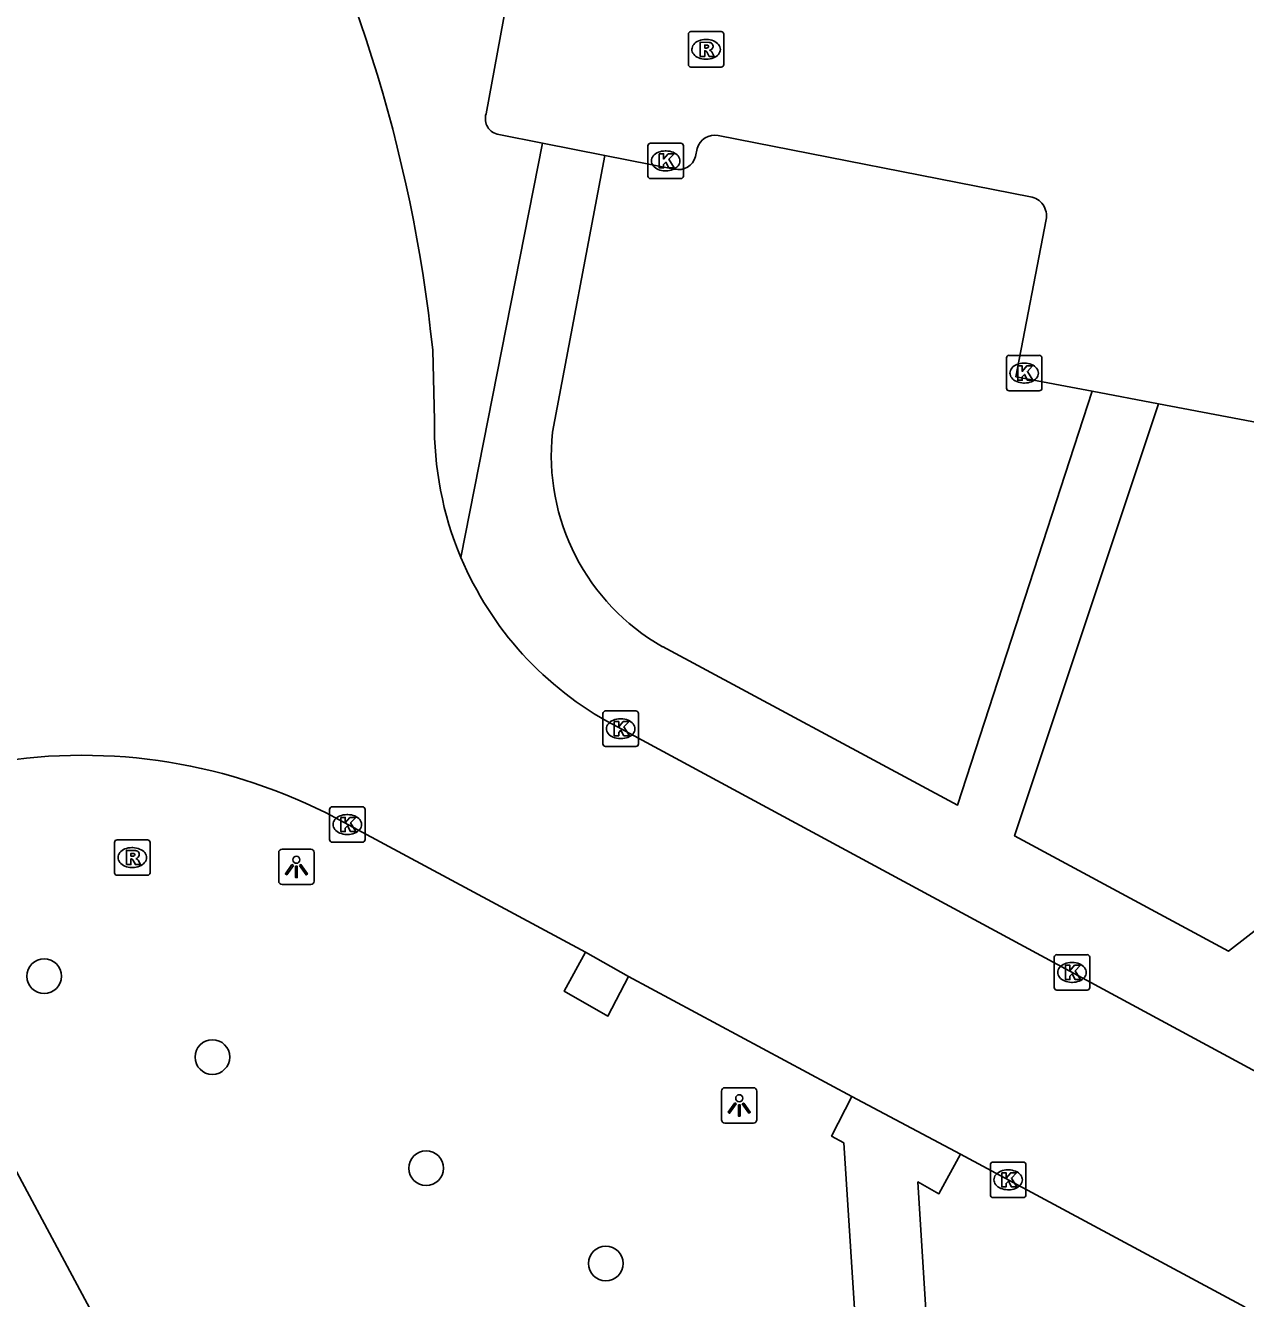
# Model space of a CAD drawing. Extents: x 158797 to 159887, y 384318 to 385255.
# Drawn here: x 159483.81 to 159518.2, y 384368.78 to 384404.65 of the extents above; entities that cross this region are included whole.
import ezdxf

# ---------------------------------------------------------------- set-up
doc = ezdxf.new("R2010")
doc.units = 0
for name, color, linetype in [('IMGEO_Berm_groen', 7, 'Continuous'), ('IMGEO_Boom', 7, 'Continuous'), ('IMGEO_Kolk', 7, 'Continuous'), ('IMGEO_Lichtpunt', 7, 'Continuous'), ('IMGEO_Rijbaan_lokaal_gesloten', 7, 'Continuous'), ('IMGEO_Rijbaan_lokaal_open', 7, 'Continuous'), ('IMGEO_Rioolput', 7, 'Continuous'), ('IMGEO_Voetgangersgebied_gesloten', 7, 'Continuous'), ('IMGEO_Voetpad_open', 7, 'Continuous')]:
    doc.layers.add(name, color=color, linetype=linetype)

msp = doc.modelspace()

# ---------------------------------------------------------------- linework, layer by layer
at = {"layer": 'IMGEO_Berm_groen'}
msp.add_lwpolyline([(159500.805, 384377.848), (159500.222, 384376.734), (159498.987, 384377.438), (159499.587, 384378.535)], dxfattribs=at)
at = {"layer": 'IMGEO_Boom'}
for centre in [(159484.333, 384377.859), (159489.074, 384375.581), (159495.1, 384372.447), (159500.163, 384369.763)]:
    msp.add_circle(centre, 0.489, dxfattribs=at)
at = {"layer": 'IMGEO_Kolk'}
for p, q in [((159501.35, 384400.411), (159501.35, 384401.263)), ((159501.425, 384401.337), (159502.277, 384401.337)), ((159502.351, 384401.263), (159502.351, 384400.411)), ((159501.838, 384401.117), (159501.863, 384401.117)), ((159501.861, 384400.557), (159501.836, 384400.557)), ((159502.277, 384400.337), (159501.425, 384400.337)), ((159511.456, 384394.431), (159511.456, 384395.283)), ((159511.531, 384395.357), (159512.383, 384395.357)), ((159511.944, 384395.137), (159511.969, 384395.137)), ((159512.457, 384395.283), (159512.457, 384394.431)), ((159511.967, 384394.577), (159511.942, 384394.577)), ((159512.383, 384394.357), (159511.531, 384394.357)), ((159500.083, 384384.408), (159500.083, 384385.26)), ((159500.158, 384385.334), (159501.01, 384385.334)), ((159500.571, 384385.114), (159500.596, 384385.114)), ((159501.084, 384385.26), (159501.084, 384384.408)), ((159500.594, 384384.554), (159500.569, 384384.554)), ((159501.01, 384384.334), (159500.158, 384384.334)), ((159492.377, 384381.708), (159492.377, 384382.56)), ((159492.452, 384382.634), (159493.304, 384382.634)), ((159493.378, 384382.56), (159493.378, 384381.708)), ((159492.865, 384382.414), (159492.89, 384382.414)), ((159492.888, 384381.854), (159492.863, 384381.854)), ((159493.304, 384381.634), (159492.452, 384381.634)), ((159512.803, 384377.54), (159512.803, 384378.392)), ((159512.878, 384378.466), (159513.73, 384378.466)), ((159513.291, 384378.246), (159513.316, 384378.246)), ((159513.804, 384378.392), (159513.804, 384377.54)), ((159513.314, 384377.686), (159513.289, 384377.686)), ((159513.73, 384377.466), (159512.878, 384377.466)), ((159511.004, 384371.695), (159511.004, 384372.547)), ((159511.079, 384372.621), (159511.931, 384372.621)), ((159512.005, 384372.547), (159512.005, 384371.695)), ((159511.492, 384372.401), (159511.517, 384372.401)), ((159511.515, 384371.841), (159511.49, 384371.841)), ((159511.931, 384371.621), (159511.079, 384371.621))]:
    msp.add_line(p, q, dxfattribs=at)
for points in [[(159501.35, 384400.411), (159501.35, 384401.263)], [(159501.425, 384401.337), (159502.277, 384401.337)], [(159502.351, 384401.263), (159502.351, 384400.411)], [(159501.671, 384401.037), (159501.794, 384401.037), (159501.794, 384400.886), (159501.924, 384401.037), (159502.088, 384401.037), (159501.942, 384400.886), (159502.095, 384400.637), (159501.943, 384400.637), (159501.858, 384400.801), (159501.794, 384400.734), (159501.794, 384400.637), (159501.671, 384400.637), (159501.671, 384401.037)], [(159502.277, 384400.337), (159501.425, 384400.337)], [(159511.456, 384394.431), (159511.456, 384395.283)], [(159511.531, 384395.357), (159512.383, 384395.357)], [(159512.457, 384395.283), (159512.457, 384394.431)], [(159511.777, 384395.057), (159511.9, 384395.057), (159511.9, 384394.906), (159512.03, 384395.057), (159512.194, 384395.057), (159512.048, 384394.906), (159512.201, 384394.657), (159512.049, 384394.657), (159511.964, 384394.821), (159511.9, 384394.754), (159511.9, 384394.657), (159511.777, 384394.657), (159511.777, 384395.057)], [(159512.383, 384394.357), (159511.531, 384394.357)], [(159500.083, 384384.408), (159500.083, 384385.26)], [(159500.158, 384385.334), (159501.01, 384385.334)], [(159501.084, 384385.26), (159501.084, 384384.408)], [(159500.404, 384385.034), (159500.527, 384385.034), (159500.527, 384384.883), (159500.657, 384385.034), (159500.821, 384385.034), (159500.675, 384384.883), (159500.828, 384384.634), (159500.676, 384384.634), (159500.591, 384384.798), (159500.527, 384384.731), (159500.527, 384384.634), (159500.404, 384384.634), (159500.404, 384385.034)], [(159501.01, 384384.334), (159500.158, 384384.334)], [(159492.377, 384381.708), (159492.377, 384382.56)], [(159492.452, 384382.634), (159493.304, 384382.634)], [(159493.378, 384382.56), (159493.378, 384381.708)], [(159492.698, 384382.334), (159492.821, 384382.334), (159492.821, 384382.183), (159492.951, 384382.334), (159493.115, 384382.334), (159492.969, 384382.183), (159493.122, 384381.934), (159492.97, 384381.934), (159492.885, 384382.098), (159492.821, 384382.031), (159492.821, 384381.934), (159492.698, 384381.934), (159492.698, 384382.334)], [(159493.304, 384381.634), (159492.452, 384381.634)], [(159512.803, 384377.54), (159512.803, 384378.392)], [(159512.878, 384378.466), (159513.73, 384378.466)], [(159513.804, 384378.392), (159513.804, 384377.54)], [(159513.124, 384378.166), (159513.247, 384378.166), (159513.247, 384378.015), (159513.377, 384378.166), (159513.541, 384378.166), (159513.395, 384378.015), (159513.548, 384377.766), (159513.396, 384377.766), (159513.311, 384377.93), (159513.247, 384377.863), (159513.247, 384377.766), (159513.124, 384377.766), (159513.124, 384378.166)], [(159513.73, 384377.466), (159512.878, 384377.466)], [(159511.004, 384371.695), (159511.004, 384372.547)], [(159511.079, 384372.621), (159511.931, 384372.621)], [(159512.005, 384372.547), (159512.005, 384371.695)], [(159511.325, 384372.321), (159511.448, 384372.321), (159511.448, 384372.17), (159511.578, 384372.321), (159511.742, 384372.321), (159511.596, 384372.17), (159511.749, 384371.921), (159511.597, 384371.921), (159511.512, 384372.085), (159511.448, 384372.018), (159511.448, 384371.921), (159511.325, 384371.921), (159511.325, 384372.321)], [(159511.931, 384371.621), (159511.079, 384371.621)]]:
    msp.add_lwpolyline(points, dxfattribs=at)
for centre, start, end in [((159501.427, 384401.261), 91.552, 178.448), ((159501.427, 384401.261), 91.552, 178.448), ((159502.275, 384401.261), 1.552, 88.448), ((159502.275, 384401.261), 1.552, 88.448), ((159501.427, 384400.413), 181.552, 268.448), ((159501.427, 384400.413), 181.552, 268.448), ((159502.275, 384400.413), 271.552, 358.448), ((159502.275, 384400.413), 271.552, 358.448), ((159511.533, 384395.281), 91.552, 178.448), ((159511.533, 384395.281), 91.552, 178.448), ((159512.381, 384395.281), 1.552, 88.448), ((159512.381, 384395.281), 1.552, 88.448), ((159511.533, 384394.433), 181.552, 268.448), ((159511.533, 384394.433), 181.552, 268.448), ((159512.381, 384394.433), 271.552, 358.448), ((159512.381, 384394.433), 271.552, 358.448), ((159500.16, 384385.258), 91.552, 178.448), ((159500.16, 384385.258), 91.552, 178.448), ((159501.008, 384385.258), 1.552, 88.448), ((159501.008, 384385.258), 1.552, 88.448), ((159500.16, 384384.41), 181.552, 268.448), ((159500.16, 384384.41), 181.552, 268.448), ((159501.008, 384384.41), 271.552, 358.448), ((159501.008, 384384.41), 271.552, 358.448), ((159492.454, 384382.558), 91.552, 178.448), ((159492.454, 384382.558), 91.552, 178.448), ((159493.302, 384382.558), 1.552, 88.448), ((159493.302, 384382.558), 1.552, 88.448), ((159492.454, 384381.71), 181.552, 268.448), ((159492.454, 384381.71), 181.552, 268.448), ((159493.302, 384381.71), 271.552, 358.448), ((159493.302, 384381.71), 271.552, 358.448), ((159512.88, 384378.39), 91.552, 178.448), ((159512.88, 384378.39), 91.552, 178.448), ((159513.728, 384378.39), 1.552, 88.448), ((159513.728, 384378.39), 1.552, 88.448), ((159512.88, 384377.542), 181.552, 268.448), ((159512.88, 384377.542), 181.552, 268.448), ((159513.728, 384377.542), 271.552, 358.448), ((159513.728, 384377.542), 271.552, 358.448), ((159511.081, 384372.545), 91.552, 178.448), ((159511.081, 384372.545), 91.552, 178.448), ((159511.929, 384372.545), 1.552, 88.448), ((159511.929, 384372.545), 1.552, 88.448), ((159511.081, 384371.697), 181.552, 268.448), ((159511.081, 384371.697), 181.552, 268.448), ((159511.929, 384371.697), 271.552, 358.448), ((159511.929, 384371.697), 271.552, 358.448)]:
    msp.add_arc(centre, 0.0765, start, end, dxfattribs=at)
for centre, major_axis, ratio, start_param, end_param in [((159501.837, 384400.837), (-0.387, 0.002), 0.722429, 4.712389, 7.853982), ((159501.862, 384400.837), (-0.39, 0.002), 0.717154, 1.570796, 4.712389), ((159511.943, 384394.857), (-0.387, 0.002), 0.722429, 4.712389, 7.853982), ((159511.968, 384394.857), (-0.39, 0.002), 0.717154, 1.570796, 4.712389), ((159500.57, 384384.834), (-0.387, 0.002), 0.722429, 4.712389, 7.853982), ((159500.595, 384384.834), (-0.39, 0.002), 0.717154, 1.570796, 4.712389), ((159492.864, 384382.134), (-0.387, 0.002), 0.722429, 4.712389, 7.853982), ((159492.889, 384382.134), (-0.39, 0.002), 0.717154, 1.570796, 4.712389), ((159513.29, 384377.966), (-0.387, 0.002), 0.722429, 4.712389, 7.853982), ((159513.315, 384377.966), (-0.39, 0.002), 0.717154, 1.570796, 4.712389), ((159511.491, 384372.121), (-0.387, 0.002), 0.722429, 4.712389, 7.853982), ((159511.516, 384372.121), (-0.39, 0.002), 0.717154, 1.570796, 4.712389)]:
    msp.add_ellipse(centre, major_axis=major_axis, ratio=ratio, start_param=start_param, end_param=end_param, dxfattribs=at)
at = {"layer": 'IMGEO_Lichtpunt'}
for p, q in [((159490.944, 384381.343), (159490.944, 384380.536)), ((159490.944, 384381.343), (159490.944, 384380.536)), ((159491.846, 384381.438), (159491.038, 384381.438)), ((159491.846, 384381.438), (159491.038, 384381.438)), ((159491.94, 384380.536), (159491.94, 384381.343)), ((159491.94, 384380.536), (159491.94, 384381.343)), ((159491.038, 384380.442), (159491.846, 384380.442)), ((159491.038, 384380.442), (159491.846, 384380.442)), ((159504.328, 384374.718), (159503.52, 384374.718)), ((159504.328, 384374.718), (159503.52, 384374.718)), ((159503.426, 384374.623), (159503.426, 384373.816)), ((159503.426, 384374.623), (159503.426, 384373.816)), ((159504.422, 384373.816), (159504.422, 384374.623)), ((159504.422, 384373.816), (159504.422, 384374.623)), ((159503.52, 384373.722), (159504.328, 384373.722)), ((159503.52, 384373.722), (159504.328, 384373.722))]:
    msp.add_line(p, q, dxfattribs=at)
for points in [[(159491.318, 384381.007), (159491.357, 384380.979), (159491.169, 384380.717), (159491.131, 384380.744), (159491.318, 384381.007)], [(159491.42, 384380.959), (159491.467, 384380.959), (159491.467, 384380.637), (159491.42, 384380.637), (159491.42, 384380.959)], [(159491.53, 384380.979), (159491.568, 384381.006), (159491.755, 384380.744), (159491.716, 384380.716), (159491.53, 384380.979)], [(159503.8, 384374.287), (159503.839, 384374.259), (159503.651, 384373.997), (159503.613, 384374.024), (159503.8, 384374.287)], [(159503.902, 384374.239), (159503.949, 384374.239), (159503.949, 384373.917), (159503.902, 384373.917), (159503.902, 384374.239)], [(159504.012, 384374.259), (159504.05, 384374.286), (159504.237, 384374.024), (159504.198, 384373.996), (159504.012, 384374.259)]]:
    msp.add_lwpolyline(points, dxfattribs=at)
for centre in [(159491.443, 384381.141), (159503.925, 384374.421)]:
    msp.add_circle(centre, 0.0994, dxfattribs=at)
for centre, start, end in [((159491.038, 384381.343), 90, 180), ((159491.038, 384381.343), 90, 180), ((159491.846, 384381.343), 0, 90), ((159491.846, 384381.343), 0, 90), ((159491.038, 384380.536), 180, 270), ((159491.038, 384380.536), 180, 270), ((159491.846, 384380.536), 270, 0), ((159491.846, 384380.536), 270, 360), ((159503.52, 384374.623), 90, 180), ((159503.52, 384374.623), 90, 180), ((159504.328, 384374.623), 0, 90), ((159504.328, 384374.623), 0, 90), ((159503.52, 384373.816), 180, 270), ((159503.52, 384373.816), 180, 270), ((159504.328, 384373.816), 270, 0), ((159504.328, 384373.816), 270, 360)]:
    msp.add_arc(centre, 0.0946, start, end, dxfattribs=at)
at = {"layer": 'IMGEO_Rijbaan_lokaal_gesloten'}
for points in [[(159495.284, 384395.507), (159495.334, 384393.522)], [(159500.368, 384384.951), (159524.012, 384372.184)], [(159499.587, 384378.535), (159492.544, 384382.326)], [(159500.805, 384377.848), (159499.587, 384378.535)], [(159507.103, 384374.468), (159500.805, 384377.848)], [(159510.157, 384372.845), (159507.103, 384374.468)], [(159518.184, 384368.531), (159510.157, 384372.845)]]:
    msp.add_lwpolyline(points, dxfattribs=at)
for centre, radius, start, end in [((159453.998, 384391.235), 41.507, 5.9082, 29.1968), ((159504.893, 384393.365), 9.56, 179.0588, 202.7893), ((159504.878, 384393.364), 9.546, 202.8217, 241.8092), ((159485.409, 384368.743), 15.343, 62.2875, 99.3975)]:
    msp.add_arc(centre, radius, start, end, dxfattribs=at)
at = {"layer": 'IMGEO_Rijbaan_lokaal_open'}
for points in [[(159496.789, 384402.159), (159498.072, 384409.123)], [(159498.378, 384401.338), (159497.144, 384401.581)], [(159500.132, 384400.992), (159498.378, 384401.338)], [(159512.13, 384399.828), (159503.335, 384401.551)], [(159502.092, 384400.606), (159500.132, 384400.992)], [(159502.743, 384401.183), (159502.695, 384400.959)], [(159513.877, 384394.345), (159511.724, 384394.752), (159512.577, 384399.182)], [(159515.744, 384393.992), (159513.877, 384394.345)], [(159523.831, 384392.463), (159515.744, 384393.992)]]:
    msp.add_lwpolyline(points, dxfattribs=at)
for centre, radius, start, end in [((159497.215, 384402.022), 0.447, 162.2062, 260.9092), ((159503.233, 384401.054), 0.507, 78.4493, 165.2826), ((159502.208, 384401.1), 0.507, 256.7808, 343.9091), ((159512.039, 384399.287), 0.548, 348.927, 80.4357)]:
    msp.add_arc(centre, radius, start, end, dxfattribs=at)
at = {"layer": 'IMGEO_Rioolput'}
for p, q in [((159502.565, 384404.48), (159503.417, 384404.48)), ((159502.49, 384403.554), (159502.49, 384404.406)), ((159502.978, 384404.26), (159503.003, 384404.26)), ((159503.491, 384404.406), (159503.491, 384403.554)), ((159503.417, 384403.48), (159502.565, 384403.48)), ((159503.001, 384403.7), (159502.976, 384403.7)), ((159486.316, 384380.777), (159486.316, 384381.629)), ((159486.391, 384381.703), (159487.243, 384381.703)), ((159486.804, 384381.483), (159486.829, 384381.483)), ((159487.317, 384381.629), (159487.317, 384380.777)), ((159486.827, 384380.923), (159486.802, 384380.923)), ((159487.243, 384380.703), (159486.391, 384380.703))]:
    msp.add_line(p, q, dxfattribs=at)
for points in [[(159502.565, 384404.48), (159503.417, 384404.48)], [(159502.49, 384403.554), (159502.49, 384404.406)], [(159503.079, 384404.178), (159502.827, 384404.18), (159502.827, 384403.78)], [(159503.005, 384404.099), (159502.951, 384404.099), (159502.951, 384404.018)], [(159503.491, 384404.406), (159503.491, 384403.554)], [(159502.827, 384403.78), (159502.951, 384403.78), (159502.951, 384403.942), (159502.962, 384403.942)], [(159502.951, 384404.018), (159503.003, 384404.018)], [(159503.009, 384403.913), (159503.08, 384403.78), (159503.22, 384403.78), (159503.155, 384403.906)], [(159503.417, 384403.48), (159502.565, 384403.48)], [(159486.316, 384380.777), (159486.316, 384381.629)], [(159486.391, 384381.703), (159487.243, 384381.703)], [(159487.317, 384381.629), (159487.317, 384380.777)], [(159486.905, 384381.401), (159486.653, 384381.403), (159486.653, 384381.003)], [(159486.653, 384381.003), (159486.777, 384381.003), (159486.777, 384381.165), (159486.788, 384381.165)], [(159486.831, 384381.322), (159486.777, 384381.322), (159486.777, 384381.241)], [(159486.777, 384381.241), (159486.829, 384381.241)], [(159486.835, 384381.136), (159486.906, 384381.003), (159487.046, 384381.003), (159486.981, 384381.129)], [(159487.243, 384380.703), (159486.391, 384380.703)]]:
    msp.add_lwpolyline(points, dxfattribs=at)
for centre, radius, start, end in [((159502.567, 384404.404), 0.0765, 91.552, 178.448), ((159502.567, 384404.404), 0.0765, 91.552, 178.448), ((159503.415, 384404.404), 0.0765, 1.552, 88.448), ((159503.415, 384404.404), 0.0765, 1.552, 88.448), ((159503.011, 384404.003), 0.0964, 77.0061, 93.1865), ((159503.025, 384404.06), 0.0378, 276.6634, 79.6772), ((159503.078, 384404.068), 0.109, 350.3612, 89.416), ((159502.961, 384403.889), 0.0533, 26.0293, 88.6989), ((159502.987, 384404.207), 0.19, 274.7715, 282.9687), ((159503.076, 384404.068), 0.112, 277.5842, 350.9817), ((159503.06, 384403.853), 0.108, 29.5134, 73.7905), ((159502.567, 384403.556), 0.0765, 181.552, 268.448), ((159502.567, 384403.556), 0.0765, 181.552, 268.448), ((159503.415, 384403.556), 0.0765, 271.552, 358.448), ((159503.415, 384403.556), 0.0765, 271.552, 358.448), ((159486.393, 384381.627), 0.0765, 91.552, 178.448), ((159486.393, 384381.627), 0.0765, 91.552, 178.448), ((159487.241, 384381.627), 0.0765, 1.552, 88.448), ((159487.241, 384381.627), 0.0765, 1.552, 88.448), ((159486.787, 384381.112), 0.0533, 26.0293, 88.6989), ((159486.813, 384381.43), 0.19, 274.7715, 282.9687), ((159486.837, 384381.226), 0.0964, 77.0061, 93.1865), ((159486.851, 384381.283), 0.0378, 276.6634, 79.6772), ((159486.904, 384381.291), 0.109, 350.3612, 89.416), ((159486.902, 384381.291), 0.112, 277.5842, 350.9817), ((159486.886, 384381.076), 0.108, 29.5134, 73.7905), ((159486.393, 384380.779), 0.0765, 181.552, 268.448), ((159486.393, 384380.779), 0.0765, 181.552, 268.448), ((159487.241, 384380.779), 0.0765, 271.552, 358.448), ((159487.241, 384380.779), 0.0765, 271.552, 358.448)]:
    msp.add_arc(centre, radius, start, end, dxfattribs=at)
for centre, major_axis, ratio, start_param, end_param in [((159502.977, 384403.98), (-0.387, 0.002), 0.722429, 4.712389, 7.853982), ((159503.002, 384403.98), (-0.39, 0.002), 0.717154, 1.570796, 4.712389), ((159486.803, 384381.203), (-0.387, 0.002), 0.722429, 4.712389, 7.853982), ((159486.828, 384381.203), (-0.39, 0.002), 0.717154, 1.570796, 4.712389)]:
    msp.add_ellipse(centre, major_axis=major_axis, ratio=ratio, start_param=start_param, end_param=end_param, dxfattribs=at)
at = {"layer": 'IMGEO_Voetgangersgebied_gesloten'}
for points in [[(159486.325, 384367.175), (159478.251, 384382.229)], [(159507.103, 384374.468), (159506.527, 384373.355), (159506.872, 384373.163), (159508.113, 384353.894)], [(159510.242, 384351.462), (159508.959, 384372.06), (159509.554, 384371.728), (159510.157, 384372.845)]]:
    msp.add_lwpolyline(points, dxfattribs=at)
at = {"layer": 'IMGEO_Voetpad_open'}
for points in [[(159498.378, 384401.338), (159496.079, 384389.662)], [(159498.662, 384393.191), (159500.132, 384400.992)], [(159513.877, 384394.345), (159510.08, 384382.681), (159501.759, 384387.147)], [(159527.865, 384386.442), (159517.72, 384378.569), (159511.686, 384381.811), (159515.744, 384393.992)]]:
    msp.add_lwpolyline(points, dxfattribs=at)
msp.add_arc((159504.825, 384392.533), 6.198, 173.9091, 240.3529, dxfattribs=at)

doc.saveas('drawing.dxf')
